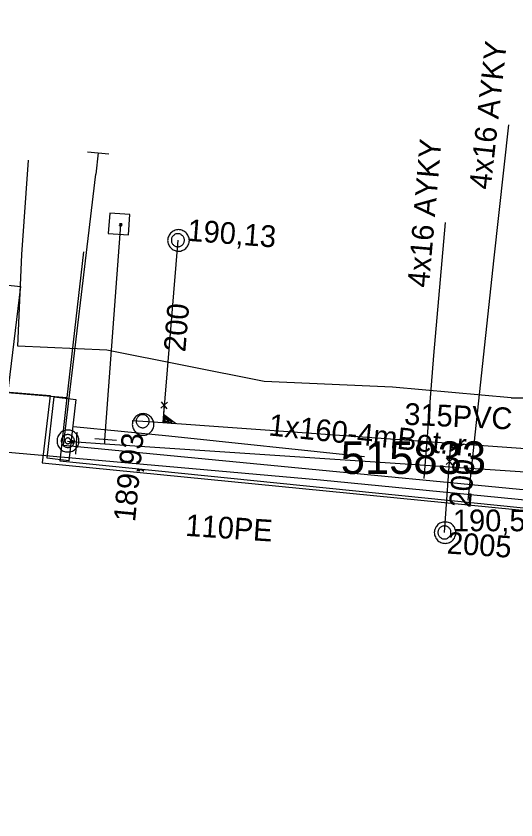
# Model space of a CAD drawing. Extents: x -746464 to -745690, y -1051581 to -1049993.
# Drawn here: x -746047.17 to -746024.15, y -1050848.27 to -1050811.27 of the extents above; entities that cross this region are included whole.
import ezdxf

# ---------------------------------------------------------------- set-up
doc = ezdxf.new("R2010")
doc.units = 0
for name, color, linetype in [('04_CETIN_sdelovaci_podzem', 7, 'Continuous'), ('45_Eltodo_popisy', 7, 'Continuous'), ('45_Eltodo_vedeni_NN_zemni', 7, 'Continuous'), ('51_PVaK_kanal_jednotna_neoverena poloha_pripojka', 7, 'Continuous'), ('51_PVaK_kanal_jednotna_overena poloha_rad', 7, 'Continuous'), ('51_PVaK_kanal_objekty', 7, 'Continuous'), ('51_PVaK_kanal_popisy', 7, 'Continuous'), ('51_PVaK_vodovod_chranicky_objekty', 7, 'Continuous'), ('51_PVaK_vodovod_overena poloha_pripojka', 7, 'Continuous'), ('51_PVaK_vodovod_overena poloha_rad', 7, 'Continuous'), ('51_PVaK_vodovod_popisy', 7, 'Continuous'), ('55_PREdi_chranicky', 7, 'Continuous'), ('55_PREdi_NN', 7, 'Continuous'), ('55_PREdi_NN_popisy', 7, 'Continuous'), ('55_PREdi_NN_pripojovaci_misto', 7, 'Continuous'), ('55_PREdi_stavby_popisy', 7, 'Continuous')]:
    doc.layers.add(name, color=color, linetype=linetype)

msp = doc.modelspace()

# ---------------------------------------------------------------- linework, layer by layer
at = {"layer": '04_CETIN_sdelovaci_podzem'}
for points in [[(-746021.03, -1050828.89), (-746024.37, -1050828.84), (-746029.83, -1050828.36), (-746035.75, -1050828.1), (-746042.99, -1050826.65), (-746047.09, -1050826.47), (-746046.91, -1050822.24), (-746046.6, -1050817.9)], [(-746024.37, -1050828.84), (-746021.03, -1050828.89), (-746020.36, -1050828.93)]]:
    msp.add_lwpolyline(points, dxfattribs=at)
at = {"layer": '45_Eltodo_vedeni_NN_zemni'}
for points in [[(-746062.974, -1050821.986), (-746046.972, -1050823.717), (-746047.889, -1050831.32), (-746033.147, -1050832.613)], [(-746033.147, -1050832.613), (-746007.55, -1050835.121), (-746007.693, -1050836.833)]]:
    msp.add_lwpolyline(points, dxfattribs=at)
at = {"layer": '51_PVaK_kanal_jednotna_neoverena poloha_pripojka'}
for p, q in [((-746039.72, -1050821.59), (-746040.413, -1050829.986)), ((-746027.44, -1050835.04), (-746027.154, -1050830.93))]:
    msp.add_line(p, q, dxfattribs=at)
at = {"layer": '51_PVaK_kanal_jednotna_overena poloha_rad'}
msp.add_line((-746041.82, -1050829.89), (-746041.34, -1050829.92), dxfattribs=at)
msp.add_lwpolyline([(-746041.34, -1050829.92), (-746040.413, -1050829.986), (-746027.154, -1050830.93), (-746008.9, -1050832.23)], dxfattribs=at)
at = {"layer": '51_PVaK_kanal_objekty'}
for p, q in [((-746040.197, -1050829.044), (-746040.506, -1050829.319)), ((-746040.206, -1050829.345), (-746040.479, -1050829.028)), ((-746027.048, -1050831.631), (-746027.363, -1050831.906)), ((-746027.077, -1050831.932), (-746027.354, -1050831.613))]:
    msp.add_line(p, q, dxfattribs=at)
for points in [[(-746039.19, -1050821.6), (-746039.2, -1050821.55), (-746039.2, -1050821.5), (-746039.22, -1050821.45), (-746039.24, -1050821.4), (-746039.26, -1050821.35), (-746039.29, -1050821.31), (-746039.32, -1050821.27), (-746039.36, -1050821.23), (-746039.4, -1050821.2), (-746039.44, -1050821.17), (-746039.49, -1050821.15), (-746039.54, -1050821.13), (-746039.59, -1050821.11), (-746039.64, -1050821.11), (-746039.69, -1050821.1), (-746039.74, -1050821.11), (-746039.79, -1050821.11), (-746039.84, -1050821.13), (-746039.89, -1050821.15), (-746039.94, -1050821.17), (-746039.98, -1050821.2), (-746040.02, -1050821.23), (-746040.06, -1050821.27), (-746040.09, -1050821.31), (-746040.12, -1050821.35), (-746040.14, -1050821.4), (-746040.16, -1050821.45), (-746040.18, -1050821.5), (-746040.18, -1050821.55), (-746040.19, -1050821.6), (-746040.18, -1050821.65), (-746040.18, -1050821.7), (-746040.16, -1050821.75), (-746040.14, -1050821.8), (-746040.12, -1050821.85), (-746040.09, -1050821.89), (-746040.06, -1050821.93), (-746040.02, -1050821.97), (-746039.98, -1050822), (-746039.94, -1050822.03), (-746039.89, -1050822.05), (-746039.84, -1050822.07), (-746039.79, -1050822.09), (-746039.74, -1050822.09), (-746039.69, -1050822.1), (-746039.64, -1050822.09), (-746039.59, -1050822.09), (-746039.54, -1050822.07), (-746039.49, -1050822.05), (-746039.44, -1050822.03), (-746039.4, -1050822), (-746039.36, -1050821.97), (-746039.32, -1050821.93), (-746039.29, -1050821.89), (-746039.26, -1050821.85), (-746039.24, -1050821.8), (-746039.22, -1050821.75), (-746039.2, -1050821.7), (-746039.2, -1050821.65), (-746039.19, -1050821.6)], [(-746039.42, -1050821.59), (-746039.42, -1050821.56), (-746039.426, -1050821.53), (-746039.432, -1050821.5), (-746039.444, -1050821.47), (-746039.462, -1050821.44), (-746039.48, -1050821.416), (-746039.498, -1050821.392), (-746039.522, -1050821.368), (-746039.546, -1050821.35), (-746039.57, -1050821.332), (-746039.6, -1050821.314), (-746039.63, -1050821.302), (-746039.66, -1050821.296), (-746039.69, -1050821.29), (-746039.72, -1050821.29), (-746039.75, -1050821.29), (-746039.78, -1050821.296), (-746039.81, -1050821.302), (-746039.84, -1050821.314), (-746039.87, -1050821.332), (-746039.894, -1050821.35), (-746039.918, -1050821.368), (-746039.942, -1050821.392), (-746039.96, -1050821.416), (-746039.978, -1050821.44), (-746039.996, -1050821.47), (-746040.008, -1050821.5), (-746040.014, -1050821.53), (-746040.02, -1050821.56), (-746040.02, -1050821.59), (-746040.02, -1050821.62), (-746040.014, -1050821.65), (-746040.008, -1050821.68), (-746039.996, -1050821.71), (-746039.978, -1050821.74), (-746039.96, -1050821.764), (-746039.942, -1050821.788), (-746039.918, -1050821.812), (-746039.894, -1050821.83), (-746039.87, -1050821.848), (-746039.84, -1050821.866), (-746039.81, -1050821.878), (-746039.78, -1050821.884), (-746039.75, -1050821.89), (-746039.72, -1050821.89), (-746039.69, -1050821.89), (-746039.66, -1050821.884), (-746039.63, -1050821.878), (-746039.6, -1050821.866), (-746039.57, -1050821.848), (-746039.546, -1050821.83), (-746039.522, -1050821.812), (-746039.498, -1050821.788), (-746039.48, -1050821.764), (-746039.462, -1050821.74), (-746039.444, -1050821.71), (-746039.432, -1050821.68), (-746039.426, -1050821.65), (-746039.42, -1050821.62), (-746039.42, -1050821.59)], [(-746040.354, -1050829.16), (-746040.413, -1050829.986), (-746039.823, -1050830.028), (-746040.386, -1050829.613)], [(-746040.82, -1050830.07), (-746040.83, -1050830.02), (-746040.83, -1050829.97), (-746040.85, -1050829.92), (-746040.87, -1050829.87), (-746040.89, -1050829.82), (-746040.92, -1050829.78), (-746040.95, -1050829.74), (-746040.99, -1050829.7), (-746041.03, -1050829.67), (-746041.07, -1050829.64), (-746041.12, -1050829.62), (-746041.17, -1050829.6), (-746041.22, -1050829.58), (-746041.27, -1050829.58), (-746041.32, -1050829.57), (-746041.37, -1050829.58), (-746041.42, -1050829.58), (-746041.47, -1050829.6), (-746041.52, -1050829.62), (-746041.57, -1050829.64), (-746041.61, -1050829.67), (-746041.65, -1050829.7), (-746041.69, -1050829.74), (-746041.72, -1050829.78), (-746041.75, -1050829.82), (-746041.77, -1050829.87), (-746041.79, -1050829.92), (-746041.81, -1050829.97), (-746041.81, -1050830.02), (-746041.82, -1050830.07), (-746041.81, -1050830.12), (-746041.81, -1050830.17), (-746041.79, -1050830.22), (-746041.77, -1050830.27), (-746041.75, -1050830.32), (-746041.72, -1050830.36), (-746041.69, -1050830.4), (-746041.65, -1050830.44), (-746041.61, -1050830.47), (-746041.57, -1050830.5), (-746041.52, -1050830.52), (-746041.47, -1050830.54), (-746041.42, -1050830.56), (-746041.37, -1050830.56), (-746041.32, -1050830.57), (-746041.27, -1050830.56), (-746041.22, -1050830.56), (-746041.17, -1050830.54), (-746041.12, -1050830.52), (-746041.07, -1050830.5), (-746041.03, -1050830.47), (-746040.99, -1050830.44), (-746040.95, -1050830.4), (-746040.92, -1050830.36), (-746040.89, -1050830.32), (-746040.87, -1050830.27), (-746040.85, -1050830.22), (-746040.83, -1050830.17), (-746040.83, -1050830.12), (-746040.82, -1050830.07)], [(-746041.04, -1050829.92), (-746041.04, -1050829.89), (-746041.046, -1050829.86), (-746041.052, -1050829.83), (-746041.064, -1050829.8), (-746041.082, -1050829.77), (-746041.1, -1050829.746), (-746041.118, -1050829.722), (-746041.142, -1050829.698), (-746041.166, -1050829.68), (-746041.19, -1050829.662), (-746041.22, -1050829.644), (-746041.25, -1050829.632), (-746041.28, -1050829.626), (-746041.31, -1050829.62), (-746041.34, -1050829.62), (-746041.37, -1050829.62), (-746041.4, -1050829.626), (-746041.43, -1050829.632), (-746041.46, -1050829.644), (-746041.49, -1050829.662), (-746041.514, -1050829.68), (-746041.538, -1050829.698), (-746041.562, -1050829.722), (-746041.58, -1050829.746), (-746041.598, -1050829.77), (-746041.616, -1050829.8), (-746041.628, -1050829.83), (-746041.634, -1050829.86), (-746041.64, -1050829.89), (-746041.64, -1050829.92), (-746041.64, -1050829.95), (-746041.634, -1050829.98), (-746041.628, -1050830.01), (-746041.616, -1050830.04), (-746041.598, -1050830.07), (-746041.58, -1050830.094), (-746041.562, -1050830.118), (-746041.538, -1050830.142), (-746041.514, -1050830.16), (-746041.49, -1050830.178), (-746041.46, -1050830.196), (-746041.43, -1050830.208), (-746041.4, -1050830.214), (-746041.37, -1050830.22), (-746041.34, -1050830.22), (-746041.31, -1050830.22), (-746041.28, -1050830.214), (-746041.25, -1050830.208), (-746041.22, -1050830.196), (-746041.19, -1050830.178), (-746041.166, -1050830.16), (-746041.142, -1050830.142), (-746041.118, -1050830.118), (-746041.1, -1050830.094), (-746041.082, -1050830.07), (-746041.064, -1050830.04), (-746041.052, -1050830.01), (-746041.046, -1050829.98), (-746041.04, -1050829.95), (-746041.04, -1050829.92)], [(-746040.349, -1050829.699), (-746040.366, -1050829.94), (-746039.989, -1050829.967), (-746040.353, -1050829.699)], [(-746040.311, -1050829.789), (-746040.32, -1050829.909), (-746040.127, -1050829.923), (-746040.315, -1050829.789)], [(-746027.212, -1050831.775), (-746027.152, -1050830.932), (-746026.55, -1050830.975), (-746027.179, -1050831.312)], [(-746027.129, -1050831.231), (-746027.111, -1050830.986), (-746026.727, -1050831.013), (-746027.133, -1050831.231)], [(-746027.078, -1050831.146), (-746027.069, -1050831.023), (-746026.872, -1050831.037), (-746027.082, -1050831.145)], [(-746026.91, -1050835.05), (-746026.92, -1050835), (-746026.92, -1050834.95), (-746026.94, -1050834.9), (-746026.96, -1050834.85), (-746026.98, -1050834.8), (-746027.01, -1050834.76), (-746027.04, -1050834.72), (-746027.08, -1050834.68), (-746027.12, -1050834.65), (-746027.16, -1050834.62), (-746027.21, -1050834.6), (-746027.26, -1050834.58), (-746027.31, -1050834.56), (-746027.36, -1050834.56), (-746027.41, -1050834.55), (-746027.46, -1050834.56), (-746027.51, -1050834.56), (-746027.56, -1050834.58), (-746027.61, -1050834.6), (-746027.66, -1050834.62), (-746027.7, -1050834.65), (-746027.74, -1050834.68), (-746027.78, -1050834.72), (-746027.81, -1050834.76), (-746027.84, -1050834.8), (-746027.86, -1050834.85), (-746027.88, -1050834.9), (-746027.9, -1050834.95), (-746027.9, -1050835), (-746027.91, -1050835.05), (-746027.9, -1050835.1), (-746027.9, -1050835.15), (-746027.88, -1050835.2), (-746027.86, -1050835.25), (-746027.84, -1050835.3), (-746027.81, -1050835.34), (-746027.78, -1050835.38), (-746027.74, -1050835.42), (-746027.7, -1050835.45), (-746027.66, -1050835.48), (-746027.61, -1050835.5), (-746027.56, -1050835.52), (-746027.51, -1050835.54), (-746027.46, -1050835.54), (-746027.41, -1050835.55), (-746027.36, -1050835.54), (-746027.31, -1050835.54), (-746027.26, -1050835.52), (-746027.21, -1050835.5), (-746027.16, -1050835.48), (-746027.12, -1050835.45), (-746027.08, -1050835.42), (-746027.04, -1050835.38), (-746027.01, -1050835.34), (-746026.98, -1050835.3), (-746026.96, -1050835.25), (-746026.94, -1050835.2), (-746026.92, -1050835.15), (-746026.92, -1050835.1), (-746026.91, -1050835.05)], [(-746027.14, -1050835.04), (-746027.14, -1050835.01), (-746027.146, -1050834.98), (-746027.152, -1050834.95), (-746027.164, -1050834.92), (-746027.182, -1050834.89), (-746027.2, -1050834.866), (-746027.218, -1050834.842), (-746027.242, -1050834.818), (-746027.266, -1050834.8), (-746027.29, -1050834.782), (-746027.32, -1050834.764), (-746027.35, -1050834.752), (-746027.38, -1050834.746), (-746027.41, -1050834.74), (-746027.44, -1050834.74), (-746027.47, -1050834.74), (-746027.5, -1050834.746), (-746027.53, -1050834.752), (-746027.56, -1050834.764), (-746027.59, -1050834.782), (-746027.614, -1050834.8), (-746027.638, -1050834.818), (-746027.662, -1050834.842), (-746027.68, -1050834.866), (-746027.698, -1050834.89), (-746027.716, -1050834.92), (-746027.728, -1050834.95), (-746027.734, -1050834.98), (-746027.74, -1050835.01), (-746027.74, -1050835.04), (-746027.74, -1050835.07), (-746027.734, -1050835.1), (-746027.728, -1050835.13), (-746027.716, -1050835.16), (-746027.698, -1050835.19), (-746027.68, -1050835.214), (-746027.662, -1050835.238), (-746027.638, -1050835.262), (-746027.614, -1050835.28), (-746027.59, -1050835.298), (-746027.56, -1050835.316), (-746027.53, -1050835.328), (-746027.5, -1050835.334), (-746027.47, -1050835.34), (-746027.44, -1050835.34), (-746027.41, -1050835.34), (-746027.38, -1050835.334), (-746027.35, -1050835.328), (-746027.32, -1050835.316), (-746027.29, -1050835.298), (-746027.266, -1050835.28), (-746027.242, -1050835.262), (-746027.218, -1050835.238), (-746027.2, -1050835.214), (-746027.182, -1050835.19), (-746027.164, -1050835.16), (-746027.152, -1050835.13), (-746027.146, -1050835.1), (-746027.14, -1050835.07), (-746027.14, -1050835.04)]]:
    msp.add_lwpolyline(points, dxfattribs=at)
at = {"layer": '51_PVaK_vodovod_chranicky_objekty'}
for p, q in [((-746042.404, -1050820.925), (-746042.297, -1050820.832)), ((-746042.404, -1050820.925), (-746042.403, -1050820.905)), ((-746042.404, -1050820.925), (-746042.384, -1050820.926)), ((-746042.397, -1050820.825), (-746042.398, -1050820.845)), ((-746042.305, -1050820.932), (-746042.397, -1050820.825)), ((-746042.397, -1050820.825), (-746042.377, -1050820.826)), ((-746042.297, -1050820.832), (-746042.317, -1050820.831)), ((-746042.305, -1050820.932), (-746042.303, -1050820.912)), ((-746042.297, -1050820.832), (-746042.299, -1050820.852)), ((-746042.305, -1050820.932), (-746042.324, -1050820.931)), ((-746044.424, -1050831.43), (-746044.362, -1050830.43)), ((-746044.538, -1050830.823), (-746044.643, -1050830.918)), ((-746044.643, -1050830.918), (-746044.642, -1050830.898)), ((-746044.638, -1050830.818), (-746044.639, -1050830.838)), ((-746044.543, -1050830.923), (-746044.638, -1050830.818)), ((-746044.638, -1050830.818), (-746044.618, -1050830.819)), ((-746044.538, -1050830.823), (-746044.558, -1050830.822)), ((-746044.543, -1050830.923), (-746044.542, -1050830.903)), ((-746044.538, -1050830.823), (-746044.539, -1050830.843)), ((-746042.54, -1050830.81), (-746043.54, -1050830.736)), ((-746044.643, -1050830.918), (-746044.623, -1050830.919)), ((-746044.543, -1050830.923), (-746044.563, -1050830.922))]:
    msp.add_line(p, q, dxfattribs=at)
msp.add_lwpolyline([(-746041.998, -1050821.341), (-746041.929, -1050820.41), (-746042.86, -1050820.341), (-746042.929, -1050821.273)], close=True, dxfattribs=at)
for points in [[(-746042.347, -1050820.829), (-746042.352, -1050820.828), (-746042.357, -1050820.829), (-746042.362, -1050820.83), (-746042.367, -1050820.831), (-746042.372, -1050820.834), (-746042.377, -1050820.837), (-746042.381, -1050820.839), (-746042.385, -1050820.843), (-746042.388, -1050820.847), (-746042.392, -1050820.85), (-746042.395, -1050820.855), (-746042.397, -1050820.86), (-746042.399, -1050820.865), (-746042.4, -1050820.87), (-746042.401, -1050820.875), (-746042.401, -1050820.88), (-746042.4, -1050820.885), (-746042.4, -1050820.89), (-746042.398, -1050820.895), (-746042.395, -1050820.9), (-746042.393, -1050820.905), (-746042.39, -1050820.909), (-746042.386, -1050820.913), (-746042.383, -1050820.916), (-746042.379, -1050820.92), (-746042.374, -1050820.923), (-746042.369, -1050820.925), (-746042.364, -1050820.927), (-746042.359, -1050820.928), (-746042.354, -1050820.928), (-746042.349, -1050820.929), (-746042.344, -1050820.928), (-746042.339, -1050820.928), (-746042.334, -1050820.926), (-746042.329, -1050820.923), (-746042.325, -1050820.921), (-746042.321, -1050820.918), (-746042.316, -1050820.914), (-746042.313, -1050820.91), (-746042.31, -1050820.907), (-746042.306, -1050820.902), (-746042.304, -1050820.897), (-746042.303, -1050820.892), (-746042.301, -1050820.887), (-746042.301, -1050820.882), (-746042.3, -1050820.877), (-746042.301, -1050820.872), (-746042.302, -1050820.867), (-746042.303, -1050820.862), (-746042.306, -1050820.857), (-746042.309, -1050820.853), (-746042.311, -1050820.848), (-746042.315, -1050820.844), (-746042.319, -1050820.841), (-746042.323, -1050820.837), (-746042.327, -1050820.834), (-746042.332, -1050820.832), (-746042.337, -1050820.83), (-746042.342, -1050820.829), (-746042.347, -1050820.829)], [(-746044.285, -1050830.829), (-746044.285, -1050830.784), (-746044.285, -1050830.723), (-746044.3, -1050830.678), (-746044.316, -1050830.617), (-746044.346, -1050830.572), (-746044.376, -1050830.526), (-746044.406, -1050830.496), (-746044.452, -1050830.451), (-746044.482, -1050830.42), (-746044.528, -1050830.39), (-746044.573, -1050830.36), (-746044.634, -1050830.345), (-746044.679, -1050830.329), (-746044.74, -1050830.329), (-746044.785, -1050830.329), (-746044.846, -1050830.329), (-746044.891, -1050830.329), (-746044.937, -1050830.345), (-746044.997, -1050830.36), (-746045.043, -1050830.39), (-746045.088, -1050830.42), (-746045.119, -1050830.451), (-746045.164, -1050830.496), (-746045.194, -1050830.526), (-746045.225, -1050830.572), (-746045.255, -1050830.617), (-746045.27, -1050830.678), (-746045.285, -1050830.723), (-746045.285, -1050830.784), (-746045.285, -1050830.829), (-746045.285, -1050830.89), (-746045.285, -1050830.936), (-746045.27, -1050830.981), (-746045.255, -1050831.042), (-746045.225, -1050831.087), (-746045.194, -1050831.133), (-746045.164, -1050831.163), (-746045.119, -1050831.208), (-746045.088, -1050831.239), (-746045.043, -1050831.269), (-746044.997, -1050831.299), (-746044.937, -1050831.314), (-746044.891, -1050831.329), (-746044.846, -1050831.329), (-746044.785, -1050831.329), (-746044.74, -1050831.329), (-746044.679, -1050831.329), (-746044.634, -1050831.314), (-746044.573, -1050831.299), (-746044.528, -1050831.269), (-746044.482, -1050831.239), (-746044.452, -1050831.208), (-746044.406, -1050831.163), (-746044.376, -1050831.133), (-746044.346, -1050831.087), (-746044.316, -1050831.042), (-746044.3, -1050830.981), (-746044.285, -1050830.936), (-746044.285, -1050830.89), (-746044.285, -1050830.829)], [(-746044.482, -1050830.829), (-746044.482, -1050830.799), (-746044.497, -1050830.769), (-746044.497, -1050830.739), (-746044.513, -1050830.708), (-746044.528, -1050830.678), (-746044.543, -1050830.648), (-746044.558, -1050830.633), (-746044.588, -1050830.602), (-746044.603, -1050830.587), (-746044.634, -1050830.572), (-746044.664, -1050830.557), (-746044.694, -1050830.542), (-746044.725, -1050830.542), (-746044.755, -1050830.526), (-746044.785, -1050830.526), (-746044.816, -1050830.526), (-746044.846, -1050830.542), (-746044.876, -1050830.542), (-746044.906, -1050830.557), (-746044.937, -1050830.572), (-746044.967, -1050830.587), (-746044.982, -1050830.602), (-746045.013, -1050830.633), (-746045.028, -1050830.648), (-746045.043, -1050830.678), (-746045.058, -1050830.708), (-746045.073, -1050830.739), (-746045.073, -1050830.769), (-746045.088, -1050830.799), (-746045.088, -1050830.829), (-746045.088, -1050830.86), (-746045.073, -1050830.89), (-746045.073, -1050830.92), (-746045.058, -1050830.951), (-746045.043, -1050830.981), (-746045.028, -1050831.011), (-746045.013, -1050831.026), (-746044.982, -1050831.057), (-746044.967, -1050831.072), (-746044.937, -1050831.087), (-746044.906, -1050831.102), (-746044.876, -1050831.117), (-746044.846, -1050831.117), (-746044.816, -1050831.133), (-746044.785, -1050831.133), (-746044.755, -1050831.133), (-746044.725, -1050831.117), (-746044.694, -1050831.117), (-746044.664, -1050831.102), (-746044.634, -1050831.087), (-746044.603, -1050831.072), (-746044.588, -1050831.057), (-746044.558, -1050831.026), (-746044.543, -1050831.011), (-746044.528, -1050830.981), (-746044.513, -1050830.951), (-746044.497, -1050830.92), (-746044.497, -1050830.89), (-746044.482, -1050830.86), (-746044.482, -1050830.829)], [(-746044.649, -1050830.829), (-746044.649, -1050830.814), (-746044.664, -1050830.799), (-746044.664, -1050830.784), (-746044.664, -1050830.769), (-746044.679, -1050830.769), (-746044.679, -1050830.754), (-746044.694, -1050830.739), (-746044.709, -1050830.723), (-746044.725, -1050830.723), (-746044.725, -1050830.708), (-746044.74, -1050830.708), (-746044.755, -1050830.708), (-746044.77, -1050830.693), (-746044.785, -1050830.693), (-746044.8, -1050830.693), (-746044.816, -1050830.708), (-746044.831, -1050830.708), (-746044.846, -1050830.708), (-746044.846, -1050830.723), (-746044.861, -1050830.723), (-746044.876, -1050830.739), (-746044.891, -1050830.754), (-746044.906, -1050830.769), (-746044.906, -1050830.784), (-746044.906, -1050830.799), (-746044.922, -1050830.814), (-746044.922, -1050830.829), (-746044.922, -1050830.845), (-746044.906, -1050830.86), (-746044.906, -1050830.875), (-746044.906, -1050830.89), (-746044.891, -1050830.905), (-746044.876, -1050830.92), (-746044.861, -1050830.936), (-746044.846, -1050830.951), (-746044.831, -1050830.951), (-746044.816, -1050830.951), (-746044.8, -1050830.966), (-746044.785, -1050830.966), (-746044.77, -1050830.966), (-746044.755, -1050830.951), (-746044.74, -1050830.951), (-746044.725, -1050830.951), (-746044.709, -1050830.936), (-746044.694, -1050830.92), (-746044.679, -1050830.905), (-746044.679, -1050830.89), (-746044.664, -1050830.89), (-746044.664, -1050830.875), (-746044.664, -1050830.86), (-746044.649, -1050830.845), (-746044.649, -1050830.829)], [(-746044.641, -1050830.868), (-746044.641, -1050830.873), (-746044.64, -1050830.878), (-746044.639, -1050830.883), (-746044.638, -1050830.889), (-746044.635, -1050830.894), (-746044.632, -1050830.898), (-746044.629, -1050830.902), (-746044.625, -1050830.906), (-746044.622, -1050830.909), (-746044.618, -1050830.913), (-746044.613, -1050830.916), (-746044.608, -1050830.918), (-746044.603, -1050830.919), (-746044.598, -1050830.92), (-746044.593, -1050830.921), (-746044.588, -1050830.921), (-746044.583, -1050830.92), (-746044.578, -1050830.919), (-746044.573, -1050830.918), (-746044.568, -1050830.915), (-746044.564, -1050830.912), (-746044.559, -1050830.909), (-746044.555, -1050830.905), (-746044.552, -1050830.902), (-746044.549, -1050830.898), (-746044.546, -1050830.893), (-746044.543, -1050830.888), (-746044.542, -1050830.883), (-746044.541, -1050830.878), (-746044.541, -1050830.873), (-746044.54, -1050830.868), (-746044.541, -1050830.863), (-746044.542, -1050830.858), (-746044.544, -1050830.853), (-746044.547, -1050830.848), (-746044.549, -1050830.844), (-746044.552, -1050830.84), (-746044.556, -1050830.835), (-746044.56, -1050830.832), (-746044.564, -1050830.829), (-746044.568, -1050830.826), (-746044.573, -1050830.824), (-746044.578, -1050830.822), (-746044.583, -1050830.821), (-746044.588, -1050830.821), (-746044.593, -1050830.821), (-746044.598, -1050830.821), (-746044.603, -1050830.822), (-746044.608, -1050830.824), (-746044.614, -1050830.827), (-746044.618, -1050830.829), (-746044.622, -1050830.832), (-746044.626, -1050830.836), (-746044.629, -1050830.84), (-746044.632, -1050830.844), (-746044.636, -1050830.849), (-746044.638, -1050830.853), (-746044.639, -1050830.858), (-746044.64, -1050830.863), (-746044.641, -1050830.868)]]:
    msp.add_lwpolyline(points, dxfattribs=at)
at = {"layer": '51_PVaK_vodovod_overena poloha_pripojka'}
for p, q in [((-746043.08, -1050830.77), (-746042.35, -1050820.88)), ((-746043.09, -1050830.97), (-746043.08, -1050830.77))]:
    msp.add_line(p, q, dxfattribs=at)
at = {"layer": '51_PVaK_vodovod_overena poloha_rad'}
for p, q in [((-746044.59, -1050830.87), (-746044.8, -1050830.86)), ((-746044.39, -1050830.89), (-746044.59, -1050830.87))]:
    msp.add_line(p, q, dxfattribs=at)
msp.add_lwpolyline([(-746013.48, -1050886.13), (-746010.51, -1050865.53), (-746007.55, -1050845.21), (-746005.96, -1050833.49), (-746014.36, -1050832.33), (-746021.65, -1050832.4), (-746043.09, -1050830.97), (-746044.39, -1050830.89)], dxfattribs=at)
at = {"layer": '55_PREdi_chranicky'}
msp.add_lwpolyline([(-746044.746, -1050831.738), (-746045.739, -1050831.623), (-746045.412, -1050828.801), (-746044.419, -1050828.916), (-746044.746, -1050831.738)], close=True, dxfattribs=at)
at = {"layer": '55_PREdi_NN'}
for points in [[(-746115.792, -1050793.167), (-746117.167, -1050810.412), (-746109.962, -1050816.591), (-746089.464, -1050819.918), (-746086.466, -1050820.405), (-746058.148, -1050827.712), (-746044.831, -1050828.833)], [(-746013.402, -1050838.07), (-746013.156, -1050834.104), (-746044.984, -1050831.043), (-746043.499, -1050818.552)], [(-746089.48, -1050819.916), (-746086.466, -1050820.405), (-746058.148, -1050827.712), (-746045.601, -1050828.744), (-746045.966, -1050831.829), (-746014.362, -1050834.945), (-746014.445, -1050837.999)], [(-746044.069, -1050822.127), (-746044.831, -1050828.833)], [(-746044.831, -1050828.833), (-746045.162, -1050831.745), (-746022.745, -1050834.009), (-746010.609, -1050835.331)]]:
    msp.add_lwpolyline(points, dxfattribs=at)
at = {"layer": '55_PREdi_NN_popisy'}
for points in [[(-746026.353, -1050833.562), (-746025.156, -1050822.4), (-746024.48, -1050816.282)], [(-746028.373, -1050832.552), (-746027.923, -1050826.902), (-746027.397, -1050820.77)]]:
    msp.add_lwpolyline(points, dxfattribs=at)
at = {"layer": '55_PREdi_NN_pripojovaci_misto'}
for p, q in [((-746043.888, -1050817.516), (-746042.903, -1050817.619)), ((-746043.396, -1050817.567), (-746043.499, -1050818.552))]:
    msp.add_line(p, q, dxfattribs=at)
at = {"layer": '55_PREdi_stavby_popisy'}
msp.add_lwpolyline([(-746044.533, -1050830.17), (-746040.13, -1050830.596), (-746031.12, -1050831.539)], dxfattribs=at)

# ---------------------------------------------------------------- texts
at = {"layer": '45_Eltodo_popisy'}
msp.add_text('515833', height=1.5, dxfattribs=at).set_placement((-746032.217, -1050832.347))
at = {"layer": '51_PVaK_kanal_popisy'}
for s, rotation, p in [('190,13', 355.5861, (-746039.31, -1050821.614)), ('200', 85.2826, (-746039.378, -1050826.762)), ('315PVC', 357.4248, (-746029.31, -1050830.079)), ('189,93', 84.3647, (-746041.693, -1050834.581)), ('200', 85.0171, (-746026.24, -1050833.926))]:
    msp.add_text(s, height=1, rotation=rotation, dxfattribs=at).set_placement(p)
msp.add_text('190,53', height=1, dxfattribs=at).set_placement((-746027.052, -1050834.986))
at = {"layer": '51_PVaK_vodovod_popisy'}
for s, rotation, p in [('110PE', 356.1839, (-746039.397, -1050835.195)), ('2005', 356.1831, (-746027.353, -1050836.01))]:
    msp.add_text(s, height=1, rotation=rotation, dxfattribs=at).set_placement(p)
at = {"layer": '55_PREdi_NN_popisy'}
for rotation, p in [(83.7009, (-746025.315, -1050819.286)), (85.0991, (-746028.158, -1050823.793))]:
    msp.add_text('4x16 AYKY', height=1, rotation=rotation, dxfattribs=at).set_placement(p)
at = {"layer": '55_PREdi_stavby_popisy'}
msp.add_text('1x160-4mBet. r.', height=1, rotation=354.027, dxfattribs=at).set_placement((-746035.573, -1050830.57))

doc.saveas('drawing.dxf')
